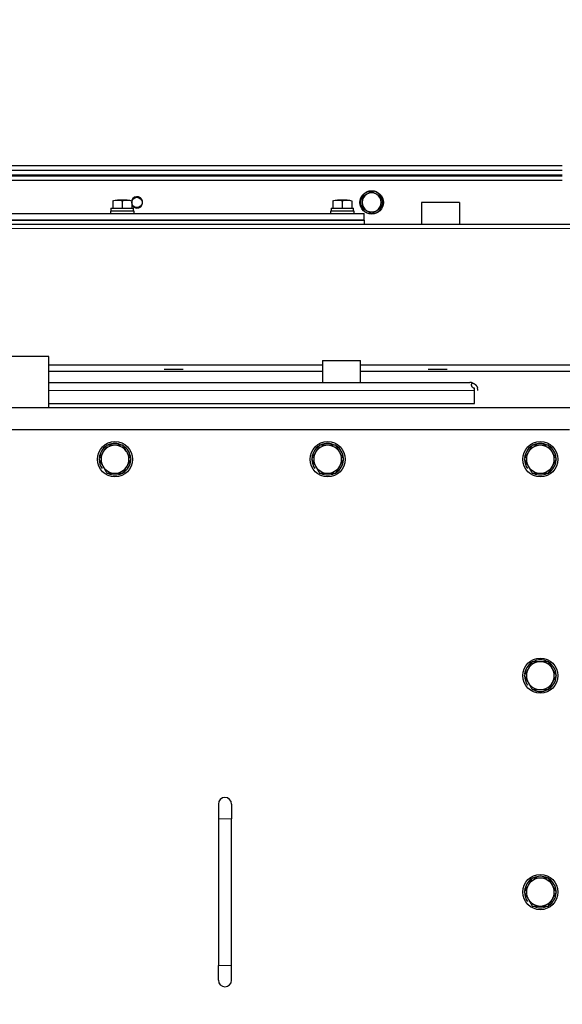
# Model space of a CAD drawing. Header units: millimetres. Extents: x 0 to 29700, y -16 to 21000.
# Tile 308 of 357: x 19591 to 19961, y 17955 to 18626. Entities that reach past the tile are written whole.
import ezdxf

# ---------------------------------------------------------------- set-up
doc = ezdxf.new("R2010")
doc.units = ezdxf.units.MM
doc.layers.add('1', color=7, linetype='Continuous', true_color=0xffffff)
doc.layers.add('254', color=7, linetype='Continuous', true_color=0xffffff)
doc.styles.add('latin_extended', font='simplex.shx')
doc.dimstyles.get("Standard").update_dxf_attribs({"dimtxt": 0.18, "dimasz": 0.18, "dimexe": 0.18, "dimexo": 0.0625, "dimgap": 0.09, "dimtad": 0, "dimtih": 1, "dimtoh": 1, "dimdec": 4, "dimzin": 0, "dimdsep": 46, "dimtxsty": 'Standard', "dimcen": 0.09, "dimadec": 0, "dimazin": 0, "dimtfac": 1, "dimtdec": 4, "dimtofl": 0, "dimtmove": 0, "dimatfit": 3, "dimfxl": 1, "dimtolj": 1, "dimtzin": 0, "dimarcsym": 0})

# ---------------------------------------------------------------- blocks, each defined once
blk = doc.blocks.new('_U4')
at = {"layer": '254', "color": 3, "linetype": 'Continuous', "lineweight": 13, "transparency": 16777216}
for p, q in [((28056.49, 18872.66), (28056.49, 14093.8)), ((18212.99, 16851.58), (18212.99, 14093.8)), ((18387.99, 14143.8), (27881.49, 14143.8))]:
    blk.add_line(p, q, dxfattribs=at)
at = {"layer": '254', "color": 3, "transparency": 16777216}
for points in [[(18387.99, 14172.97), (18387.99, 14114.64), (18212.99, 14143.8)], [(27881.49, 14114.64), (27881.49, 14172.97), (28056.49, 14143.8)]]:
    blk.add_solid(points, dxfattribs=at)
at = {"layer": 'Defpoints', "color": 0, "transparency": 16777216}
for p in [(28056.49, 18922.66), (18212.99, 16901.58), (28056.49, 14143.8)]:
    blk.add_point(p, dxfattribs=at)
at = {"layer": '254', "color": 2, "lineweight": 13, "transparency": 16777216, "insert": (22822.24, 14406.3), "char_height": 175, "attachment_point": 1, "style": 'latin_extended'}
blk.add_mtext('\\A1;9844', dxfattribs=at)

msp = doc.modelspace()

# ---------------------------------------------------------------- linework, layer by layer
at = {"layer": '1', "color": 4, "linetype": 'Continuous', "lineweight": 13}
for p, q in [((19060.991, 18520.103), (19960.982, 18520.103)), ((19975.987, 18483.609), (19523.978, 18483.609)), ((19901.185, 18373.103), (19610.975, 18373.103)), ((19730.987, 18081.303), (19726.487, 18081.303)), ((19735.487, 18081.303), (19730.987, 18081.303)), ((19730.987, 17981.303), (19726.487, 17981.303)), ((19735.487, 17981.303), (19730.987, 17981.303))]:
    msp.add_line(p, q, dxfattribs=at)
at = {"layer": '1', "color": 2, "linetype": 'Continuous', "lineweight": 25}
for p, q in [((19960.974, 18526.303), (19060.999, 18526.303)), ((19960.974, 18523.103), (19060.999, 18523.103)), ((19960.976, 18519.303), (19060.997, 18519.303)), ((19960.973, 18516.303), (19061.001, 18516.303)), ((19654.487, 18502.323), (19654.487, 18497.403)), ((19664.237, 18502.903), (19657.737, 18502.903)), ((19660.987, 18502.323), (19660.987, 18497.403)), ((19667.487, 18502.323), (19667.487, 18497.403)), ((19804.487, 18502.323), (19804.487, 18497.403)), ((19814.237, 18502.903), (19807.737, 18502.903)), ((19810.987, 18502.323), (19810.987, 18497.403)), ((19817.487, 18502.323), (19817.487, 18497.403)), ((19837.487, 18501.713), (19838.676, 18501.713)), ((19838.686, 18501.246), (19837.487, 18501.246)), ((19838.676, 18500.893), (19837.487, 18500.893)), ((19890.987, 18501.303), (19864.987, 18501.303)), ((19864.987, 18501.303), (19864.987, 18486.303)), ((19890.987, 18501.303), (19890.987, 18486.303)), ((19195.987, 18493.803), (19825.987, 18493.803)), ((19668.987, 18495.403), (19652.987, 18495.403)), ((19652.987, 18495.403), (19652.987, 18493.803)), ((19653.287, 18497.403), (19668.649, 18497.403)), ((19653.287, 18497.403), (19653.287, 18495.403)), ((19668.987, 18493.803), (19668.987, 18495.403)), ((19818.987, 18495.403), (19802.987, 18495.403)), ((19802.987, 18495.403), (19802.987, 18493.803)), ((19803.287, 18497.403), (19818.649, 18497.403)), ((19803.287, 18497.403), (19803.287, 18495.403)), ((19818.987, 18493.803), (19818.987, 18495.403)), ((19825.987, 18489.303), (19825.987, 18493.803)), ((19975.987, 18486.303), (19523.978, 18486.303)), ((19825.987, 18489.303), (19523.98, 18489.303)), ((19523.98, 18489.303), (19825.987, 18489.303)), ((19825.987, 18489.303), (19825.987, 18486.303)), ((19610.987, 18396.303), (19510.987, 18396.303)), ((19610.987, 18361.303), (19610.987, 18396.303)), ((19797.487, 18393.603), (19823.487, 18393.603)), ((19797.487, 18393.603), (19797.487, 18378.603)), ((19823.487, 18378.603), (19823.487, 18393.603)), ((19797.485, 18390.501), (19610.976, 18390.501)), ((19610.976, 18386.303), (19797.485, 18386.303)), ((19689.487, 18387.703), (19690.357, 18387.703)), ((19689.487, 18387.703), (19690.357, 18387.703)), ((19690.357, 18387.703), (19695.987, 18387.703)), ((19695.987, 18387.703), (19701.616, 18387.703)), ((19701.616, 18387.703), (19702.487, 18387.703)), ((19975.987, 18390.501), (19823.481, 18390.501)), ((19823.481, 18386.303), (19975.987, 18386.303)), ((19869.487, 18387.703), (19870.357, 18387.703)), ((19869.487, 18387.703), (19870.357, 18387.703)), ((19869.487, 18387.703), (19870.357, 18387.703)), ((19870.357, 18387.703), (19875.987, 18387.703)), ((19875.987, 18387.703), (19881.616, 18387.703)), ((19881.616, 18387.703), (19882.487, 18387.703)), ((19610.978, 18378.603), (19897.987, 18378.603)), ((19901.185, 18373.103), (19901.185, 18374.627)), ((19901.185, 18364.303), (19901.185, 18373.103)), ((20572.469, 18361.303), (19012.992, 18361.303)), ((19610.975, 18364.303), (19901.185, 18364.303)), ((19965.987, 18346.303), (19055.987, 18346.303)), ((19726.487, 18091.303), (19726.487, 18081.303)), ((19735.487, 18091.303), (19735.487, 18081.303)), ((19726.487, 18081.303), (19726.487, 17981.303)), ((19735.487, 17981.303), (19735.487, 18081.303)), ((19726.487, 17971.303), (19726.487, 17981.303)), ((19735.487, 17971.303), (19735.487, 17981.303))]:
    msp.add_line(p, q, dxfattribs=at)
for centre, radius in [((19830.987, 18501.303), 8), ((19670.987, 18501.303), 3.492), ((19655.987, 18326.303), 12), ((19800.987, 18326.303), 12), ((19945.987, 18326.303), 12), ((19945.987, 18178.803), 12), ((19945.987, 18031.303), 12)]:
    msp.add_circle(centre, radius, dxfattribs=at)
for centre, radius, start, end in [((19830.987, 18501.303), 7.7, 3.052258, 356.947742), ((19830.987, 18501.303), 6.5, 120, 180), ((19830.987, 18501.303), 6.5, 60, 120), ((19830.987, 18501.303), 6.5, 0, 60), ((19670.987, 18501.303), 3.88, 270, 155.21625), ((19670.987, 18501.303), 3.88, 205.565625, 270), ((19830.987, 18501.303), 6.5, 180, 240), ((19830.987, 18501.303), 6.5, 300, 0), ((19830.987, 18501.303), 6.5, 240, 300), ((19897.987, 18373.103), 5.5, 68.637858, 90), ((19897.987, 18373.103), 5.5, 0, 16.08826), ((19655.987, 18326.303), 10.75, 123.452323, 173.917998), ((19655.987, 18326.303), 9.5, 90, 150), ((19655.987, 18326.303), 10.75, 63.536417, 115.631442), ((19655.987, 18326.303), 9.5, 30, 90), ((19655.987, 18326.303), 10.75, 4.239111, 57.184712), ((19800.987, 18326.303), 10.75, 123.452323, 173.917998), ((19800.987, 18326.303), 9.5, 90, 150), ((19800.987, 18326.303), 10.75, 63.536417, 115.631442), ((19800.987, 18326.303), 9.5, 30, 90), ((19800.987, 18326.303), 10.75, 4.239111, 57.184712), ((19945.987, 18326.303), 10.75, 123.452323, 173.917998), ((19945.987, 18326.303), 9.5, 90, 150), ((19945.987, 18326.303), 10.75, 63.536417, 115.631442), ((19945.987, 18326.303), 9.5, 30, 90), ((19945.987, 18326.303), 10.75, 4.239111, 57.184712), ((19655.987, 18326.303), 10.75, 180.431823, 216.470843), ((19655.987, 18326.303), 9.5, 150, 210), ((19655.987, 18326.303), 10.75, 302.660714, 356.23044), ((19655.987, 18326.303), 9.5, 330, 30), ((19800.987, 18326.303), 10.75, 180.431823, 216.470843), ((19800.987, 18326.303), 9.5, 150, 210), ((19800.987, 18326.303), 10.75, 302.660714, 356.23044), ((19800.987, 18326.303), 9.5, 330, 30), ((19945.987, 18326.303), 10.75, 180.431823, 216.470843), ((19945.987, 18326.303), 9.5, 150, 210), ((19945.987, 18326.303), 10.75, 302.660714, 356.23044), ((19945.987, 18326.303), 9.5, 330, 30), ((19655.987, 18326.303), 9.5, 210, 270), ((19655.987, 18326.303), 9.5, 270, 330), ((19800.987, 18326.303), 9.5, 210, 270), ((19800.987, 18326.303), 9.5, 270, 330), ((19945.987, 18326.303), 9.5, 210, 270), ((19945.987, 18326.303), 9.5, 270, 330), ((19655.987, 18326.303), 10.75, 244.296833, 295.729071), ((19800.987, 18326.303), 10.75, 244.296833, 295.729071), ((19945.987, 18326.303), 10.75, 244.296833, 295.729071), ((19945.987, 18178.803), 10.75, 123.452323, 173.917998), ((19945.987, 18178.803), 9.5, 90, 150), ((19945.987, 18178.803), 10.75, 63.536417, 115.631442), ((19945.987, 18178.803), 9.5, 30, 90), ((19945.987, 18178.803), 10.75, 4.239111, 57.184712), ((19945.987, 18178.803), 10.75, 180.431823, 216.470843), ((19945.987, 18178.803), 9.5, 150, 210), ((19945.987, 18178.803), 10.75, 302.660714, 356.23044), ((19945.987, 18178.803), 9.5, 330, 30), ((19945.987, 18178.803), 9.5, 210, 270), ((19945.987, 18178.803), 9.5, 270, 330), ((19945.987, 18178.803), 10.75, 244.296833, 295.729071), ((19730.987, 18091.303), 4.5, 90, 180), ((19730.987, 18091.303), 4.5, 0, 90), ((19945.987, 18031.303), 10.75, 123.452323, 173.917998), ((19945.987, 18031.303), 9.5, 90, 150), ((19945.987, 18031.303), 10.75, 63.536417, 115.631442), ((19945.987, 18031.303), 9.5, 30, 90), ((19945.987, 18031.303), 10.75, 4.239111, 57.184712), ((19945.987, 18031.303), 10.75, 180.431823, 216.470843), ((19945.987, 18031.303), 9.5, 150, 210), ((19945.987, 18031.303), 10.75, 302.660714, 356.23044), ((19945.987, 18031.303), 9.5, 330, 30), ((19945.987, 18031.303), 9.5, 210, 270), ((19945.987, 18031.303), 9.5, 270, 330), ((19945.987, 18031.303), 10.75, 244.296833, 295.729071), ((19730.987, 17971.303), 4.5, 180, 270), ((19730.987, 17971.303), 4.5, 270, 0)]:
    msp.add_arc(centre, radius, start, end, dxfattribs=at)
for centre, major_axis, ratio, start_param, end_param in [((19830.987, 18501.303), (0.219, 7.697), 0.9999968, 4.6876141, 4.7334386), ((19660.987, 18493.078), (0, 43.669), 0.1763271, 4.765661, 4.8115976), ((19660.987, 18497.728), (0, 43.669), 0.1763264, 4.6591171, 4.7049415), ((19810.987, 18493.078), (0, 43.669), 0.1763271, 4.765661, 4.8115976), ((19810.987, 18497.728), (0, 43.669), 0.1763264, 4.6591171, 4.7049415), ((19897.987, 18373.103), (0, 5.5), 0.999375, 5.9103456, 6.2831853)]:
    msp.add_ellipse(centre, major_axis=major_axis, ratio=ratio, start_param=start_param, end_param=end_param, dxfattribs=at)
for points, knots in [([(19827.737, 18506.932), (19827.459, 18506.772), (19827.184, 18506.613), (19826.636, 18506.297), (19826.364, 18506.14), (19825.553, 18505.671), (19825.018, 18505.363), (19824.487, 18505.056)], [0, 0, 0, 0, 0.25, 0.25, 0.5, 0.5, 1, 1, 1, 1]), ([(19830.987, 18508.809), (19830.456, 18508.502), (19829.921, 18508.193), (19829.109, 18507.725), (19828.837, 18507.568), (19828.289, 18507.252), (19828.014, 18507.092), (19827.737, 18506.932)], [0, 0, 0, 0, 0.5, 0.5, 0.75, 0.75, 1, 1, 1, 1]), ([(19834.237, 18506.932), (19833.959, 18507.092), (19833.684, 18507.252), (19833.136, 18507.568), (19832.864, 18507.725), (19832.053, 18508.193), (19831.518, 18508.502), (19830.987, 18508.809)], [0, 0, 0, 0, 0.25, 0.25, 0.5, 0.5, 1, 1, 1, 1]), ([(19837.487, 18505.056), (19836.956, 18505.363), (19836.421, 18505.671), (19835.609, 18506.14), (19835.337, 18506.297), (19834.789, 18506.613), (19834.514, 18506.772), (19834.237, 18506.932)], [0, 0, 0, 0, 0.5, 0.5, 0.75, 0.75, 1, 1, 1, 1]), ([(19654.487, 18502.323), (19655.018, 18502.5), (19655.553, 18502.646), (19656.364, 18502.797), (19656.636, 18502.836), (19657.184, 18502.889), (19657.459, 18502.903), (19657.737, 18502.903)], [0, 0, 0, 0, 0.5, 0.5, 0.75, 0.75, 1, 1, 1, 1]), ([(19657.737, 18502.903), (19658.014, 18502.903), (19658.289, 18502.889), (19658.837, 18502.836), (19659.109, 18502.797), (19659.921, 18502.646), (19660.456, 18502.5), (19660.987, 18502.323)], [0, 0, 0, 0, 0.25, 0.25, 0.5, 0.5, 1, 1, 1, 1]), ([(19660.987, 18502.323), (19661.518, 18502.5), (19662.053, 18502.646), (19662.864, 18502.797), (19663.136, 18502.836), (19663.684, 18502.889), (19663.959, 18502.903), (19664.237, 18502.903)], [0, 0, 0, 0, 0.5, 0.5, 0.75, 0.75, 1, 1, 1, 1]), ([(19664.237, 18502.903), (19664.514, 18502.903), (19664.789, 18502.889), (19665.337, 18502.836), (19665.609, 18502.797), (19666.421, 18502.646), (19666.956, 18502.5), (19667.487, 18502.323)], [0, 0, 0, 0, 0.25, 0.25, 0.5, 0.5, 1, 1, 1, 1]), ([(19804.487, 18502.323), (19805.018, 18502.5), (19805.553, 18502.646), (19806.364, 18502.797), (19806.636, 18502.836), (19807.184, 18502.889), (19807.459, 18502.903), (19807.737, 18502.903)], [0, 0, 0, 0, 0.5, 0.5, 0.75, 0.75, 1, 1, 1, 1]), ([(19807.737, 18502.903), (19808.014, 18502.903), (19808.289, 18502.889), (19808.837, 18502.836), (19809.109, 18502.797), (19809.921, 18502.646), (19810.456, 18502.5), (19810.987, 18502.323)], [0, 0, 0, 0, 0.25, 0.25, 0.5, 0.5, 1, 1, 1, 1]), ([(19810.987, 18502.323), (19811.518, 18502.5), (19812.053, 18502.646), (19812.864, 18502.797), (19813.136, 18502.836), (19813.684, 18502.889), (19813.959, 18502.903), (19814.237, 18502.903)], [0, 0, 0, 0, 0.5, 0.5, 0.75, 0.75, 1, 1, 1, 1]), ([(19814.237, 18502.903), (19814.514, 18502.903), (19814.789, 18502.889), (19815.337, 18502.836), (19815.609, 18502.797), (19816.421, 18502.646), (19816.956, 18502.5), (19817.487, 18502.323)], [0, 0, 0, 0, 0.25, 0.25, 0.5, 0.5, 1, 1, 1, 1]), ([(19824.487, 18505.056), (19824.487, 18504.443), (19824.487, 18503.825), (19824.487, 18502.888), (19824.487, 18502.574), (19824.487, 18501.942), (19824.487, 18501.623), (19824.487, 18501.303)], [0, 0, 0, 0, 0.5, 0.5, 0.75, 0.75, 1, 1, 1, 1]), ([(19824.487, 18501.303), (19824.487, 18500.983), (19824.487, 18500.665), (19824.487, 18500.033), (19824.487, 18499.719), (19824.487, 18498.781), (19824.487, 18498.163), (19824.487, 18497.55)], [0, 0, 0, 0, 0.25, 0.25, 0.5, 0.5, 1, 1, 1, 1]), ([(19837.487, 18501.303), (19837.487, 18501.623), (19837.487, 18501.942), (19837.487, 18502.574), (19837.487, 18502.888), (19837.487, 18503.825), (19837.487, 18504.443), (19837.487, 18505.056)], [0, 0, 0, 0, 0.25, 0.25, 0.5, 0.5, 1, 1, 1, 1]), ([(19837.487, 18497.55), (19837.487, 18498.163), (19837.487, 18498.781), (19837.487, 18499.719), (19837.487, 18500.033), (19837.487, 18500.665), (19837.487, 18500.983), (19837.487, 18501.303)], [0, 0, 0, 0, 0.5, 0.5, 0.75, 0.75, 1, 1, 1, 1]), ([(19824.487, 18497.55), (19825.018, 18497.244), (19825.553, 18496.935), (19826.364, 18496.466), (19826.636, 18496.309), (19827.184, 18495.993), (19827.459, 18495.834), (19827.737, 18495.674)], [0, 0, 0, 0, 0.5, 0.5, 0.75, 0.75, 1, 1, 1, 1]), ([(19827.737, 18495.674), (19828.014, 18495.514), (19828.289, 18495.355), (19828.837, 18495.039), (19829.109, 18494.882), (19829.921, 18494.413), (19830.456, 18494.104), (19830.987, 18493.798)], [0, 0, 0, 0, 0.25, 0.25, 0.5, 0.5, 1, 1, 1, 1]), ([(19830.987, 18493.798), (19831.518, 18494.104), (19832.053, 18494.413), (19832.864, 18494.882), (19833.136, 18495.039), (19833.684, 18495.355), (19833.959, 18495.514), (19834.237, 18495.674)], [0, 0, 0, 0, 0.5, 0.5, 0.75, 0.75, 1, 1, 1, 1]), ([(19834.237, 18495.674), (19834.514, 18495.834), (19834.789, 18495.993), (19835.337, 18496.309), (19835.609, 18496.466), (19836.421, 18496.935), (19836.956, 18497.244), (19837.487, 18497.55)], [0, 0, 0, 0, 0.25, 0.25, 0.5, 0.5, 1, 1, 1, 1]), ([(19901.185, 18374.627), (19901.179, 18374.627), (19901.166, 18374.626), (19901.148, 18374.625), (19901.13, 18374.625), (19901.112, 18374.624), (19901.093, 18374.624), (19901.075, 18374.624), (19901.057, 18374.625), (19901.039, 18374.626), (19901.021, 18374.626), (19901.002, 18374.628), (19900.957, 18374.631), (19900.885, 18374.64), (19900.757, 18374.666), (19900.598, 18374.715), (19900.363, 18374.822), (19900.09, 18375.004), (19899.846, 18375.239), (19899.659, 18375.465), (19899.52, 18375.666), (19899.401, 18375.873), (19899.3, 18376.083), (19899.219, 18376.292), (19899.165, 18376.475), (19899.13, 18376.632), (19899.11, 18376.764), (19899.096, 18376.915), (19899.095, 18377.081), (19899.115, 18377.258), (19899.155, 18377.424), (19899.211, 18377.566), (19899.275, 18377.687), (19899.344, 18377.787), (19899.424, 18377.879), (19899.491, 18377.942), (19899.541, 18377.983), (19899.567, 18378.003), (19899.593, 18378.023), (19899.621, 18378.042), (19899.648, 18378.061), (19899.677, 18378.078), (19899.705, 18378.096), (19899.735, 18378.112), (19899.765, 18378.128), (19899.795, 18378.144), (19899.826, 18378.159), (19899.857, 18378.173), (19899.889, 18378.187), (19899.922, 18378.2), (19899.955, 18378.213), (19899.978, 18378.221), (19899.989, 18378.225)], [0, 0, 0, 0, 0.0028851, 0.0057674, 0.0086477, 0.0115265, 0.0144045, 0.0172822, 0.0201603, 0.0230394, 0.0259201, 0.0288031, 0.0316888, 0.0472367, 0.0631137, 0.0939997, 0.1259147, 0.186113, 0.2508417, 0.2914115, 0.3328636, 0.3755251, 0.4169934, 0.4585445, 0.5004288, 0.5280755, 0.5557692, 0.5835831, 0.6251541, 0.6665832, 0.7081217, 0.7500191, 0.7816645, 0.8129543, 0.8439978, 0.8749072, 0.8831299, 0.8912874, 0.899382, 0.907416, 0.9153917, 0.9233115, 0.9311779, 0.9389933, 0.9467604, 0.9544818, 0.96216, 0.9697978, 0.9773979, 0.9849631, 0.9924962, 1, 1, 1, 1]), ([(19899.99, 18378.225), (19899.995, 18378.223), (19900.006, 18378.219), (19900.022, 18378.213), (19900.039, 18378.206), (19900.055, 18378.199), (19900.072, 18378.193), (19900.089, 18378.186), (19900.106, 18378.179), (19900.123, 18378.171), (19900.14, 18378.164), (19900.158, 18378.157), (19900.175, 18378.149), (19900.193, 18378.141), (19900.211, 18378.133), (19900.229, 18378.125), (19900.248, 18378.117), (19900.266, 18378.109), (19900.285, 18378.1), (19900.304, 18378.091), (19900.323, 18378.083), (19900.342, 18378.073), (19900.361, 18378.064), (19900.38, 18378.055), (19900.4, 18378.045), (19900.42, 18378.036), (19900.44, 18378.026), (19900.46, 18378.016), (19900.48, 18378.006), (19900.5, 18377.995), (19900.52, 18377.985), (19900.541, 18377.974), (19900.605, 18377.94), (19900.714, 18377.88), (19900.869, 18377.789), (19901.026, 18377.688), (19901.183, 18377.58), (19901.338, 18377.465), (19901.49, 18377.344), (19901.639, 18377.217), (19901.801, 18377.068), (19901.972, 18376.897), (19902.148, 18376.702), (19902.315, 18376.5), (19902.469, 18376.294), (19902.61, 18376.085), (19902.739, 18375.875), (19902.854, 18375.667), (19902.955, 18375.466), (19903.035, 18375.288), (19903.098, 18375.135), (19903.148, 18375.005), (19903.188, 18374.893), (19903.215, 18374.812), (19903.233, 18374.755), (19903.245, 18374.716), (19903.254, 18374.685), (19903.26, 18374.665), (19903.264, 18374.652), (19903.266, 18374.645), (19903.268, 18374.639), (19903.269, 18374.634), (19903.27, 18374.63), (19903.271, 18374.627), (19903.272, 18374.625), (19903.272, 18374.625), (19903.272, 18374.624), (19903.272, 18374.625), (19903.271, 18374.627), (19903.271, 18374.627)], [0, 0, 0, 0, 0.0038505, 0.0077086, 0.0115747, 0.0154492, 0.0193324, 0.0232247, 0.0271266, 0.0310384, 0.0349605, 0.0388932, 0.0428369, 0.046792, 0.0507588, 0.0547378, 0.0587292, 0.0627335, 0.0667509, 0.0707818, 0.0748265, 0.0788855, 0.082959, 0.0870474, 0.0911509, 0.09527, 0.0994049, 0.103556, 0.1077235, 0.1119078, 0.1161092, 0.120328, 0.1245645, 0.1554172, 0.1864383, 0.21774, 0.2494314, 0.2806785, 0.311819, 0.3429573, 0.3741976, 0.4157769, 0.4572828, 0.4989678, 0.5409245, 0.5824901, 0.6239154, 0.6667176, 0.7082726, 0.7489096, 0.782146, 0.8139372, 0.8445438, 0.8742577, 0.890538, 0.9064032, 0.9219201, 0.9371599, 0.9430108, 0.9488208, 0.9545941, 0.9603351, 0.9660484, 0.9717383, 0.9774095, 0.9830666, 0.9887143, 0.9943572, 1, 1, 1, 1]), ([(19650.502, 18335.803), (19650.054, 18335.027), (19649.602, 18334.245), (19648.917, 18333.059), (19648.688, 18332.661), (19648.226, 18331.861), (19647.993, 18331.459), (19647.759, 18331.053)], [0, 0, 0, 0, 0.5, 0.5, 0.75, 0.75, 1, 1, 1, 1]), ([(19655.987, 18335.803), (19655.519, 18335.803), (19655.054, 18335.803), (19654.13, 18335.803), (19653.671, 18335.803), (19652.301, 18335.803), (19651.398, 18335.803), (19650.502, 18335.803)], [0, 0, 0, 0, 0.25, 0.25, 0.5, 0.5, 1, 1, 1, 1]), ([(19661.471, 18335.803), (19660.575, 18335.803), (19659.672, 18335.803), (19658.303, 18335.803), (19657.844, 18335.803), (19656.92, 18335.803), (19656.455, 18335.803), (19655.987, 18335.803)], [0, 0, 0, 0, 0.5, 0.5, 0.75, 0.75, 1, 1, 1, 1]), ([(19664.214, 18331.053), (19663.98, 18331.459), (19663.747, 18331.861), (19663.285, 18332.661), (19663.056, 18333.059), (19662.371, 18334.245), (19661.919, 18335.027), (19661.471, 18335.803)], [0, 0, 0, 0, 0.25, 0.25, 0.5, 0.5, 1, 1, 1, 1]), ([(19795.502, 18335.803), (19795.054, 18335.027), (19794.602, 18334.245), (19793.917, 18333.059), (19793.688, 18332.661), (19793.226, 18331.861), (19792.993, 18331.459), (19792.759, 18331.053)], [0, 0, 0, 0, 0.5, 0.5, 0.75, 0.75, 1, 1, 1, 1]), ([(19800.987, 18335.803), (19800.519, 18335.803), (19800.054, 18335.803), (19799.13, 18335.803), (19798.671, 18335.803), (19797.301, 18335.803), (19796.398, 18335.803), (19795.502, 18335.803)], [0, 0, 0, 0, 0.25, 0.25, 0.5, 0.5, 1, 1, 1, 1]), ([(19806.471, 18335.803), (19805.575, 18335.803), (19804.672, 18335.803), (19803.303, 18335.803), (19802.844, 18335.803), (19801.92, 18335.803), (19801.455, 18335.803), (19800.987, 18335.803)], [0, 0, 0, 0, 0.5, 0.5, 0.75, 0.75, 1, 1, 1, 1]), ([(19809.214, 18331.053), (19808.98, 18331.459), (19808.747, 18331.861), (19808.285, 18332.661), (19808.056, 18333.059), (19807.371, 18334.245), (19806.919, 18335.027), (19806.471, 18335.803)], [0, 0, 0, 0, 0.25, 0.25, 0.5, 0.5, 1, 1, 1, 1]), ([(19940.502, 18335.803), (19940.054, 18335.027), (19939.602, 18334.245), (19938.917, 18333.059), (19938.688, 18332.661), (19938.226, 18331.861), (19937.993, 18331.459), (19937.759, 18331.053)], [0, 0, 0, 0, 0.5, 0.5, 0.75, 0.75, 1, 1, 1, 1]), ([(19945.987, 18335.803), (19945.519, 18335.803), (19945.054, 18335.803), (19944.13, 18335.803), (19943.671, 18335.803), (19942.301, 18335.803), (19941.398, 18335.803), (19940.502, 18335.803)], [0, 0, 0, 0, 0.25, 0.25, 0.5, 0.5, 1, 1, 1, 1]), ([(19951.471, 18335.803), (19950.575, 18335.803), (19949.672, 18335.803), (19948.303, 18335.803), (19947.844, 18335.803), (19946.92, 18335.803), (19946.455, 18335.803), (19945.987, 18335.803)], [0, 0, 0, 0, 0.5, 0.5, 0.75, 0.75, 1, 1, 1, 1]), ([(19954.214, 18331.053), (19953.98, 18331.459), (19953.747, 18331.861), (19953.285, 18332.661), (19953.056, 18333.059), (19952.371, 18334.245), (19951.919, 18335.027), (19951.471, 18335.803)], [0, 0, 0, 0, 0.25, 0.25, 0.5, 0.5, 1, 1, 1, 1]), ([(19647.759, 18331.053), (19647.525, 18330.648), (19647.293, 18330.245), (19646.831, 18329.445), (19646.601, 18329.047), (19645.916, 18327.861), (19645.465, 18327.079), (19645.017, 18326.303)], [0, 0, 0, 0, 0.25, 0.25, 0.5, 0.5, 1, 1, 1, 1]), ([(19645.017, 18326.303), (19645.465, 18325.527), (19645.916, 18324.745), (19646.601, 18323.559), (19646.831, 18323.161), (19647.293, 18322.361), (19647.525, 18321.959), (19647.759, 18321.553)], [0, 0, 0, 0, 0.5, 0.5, 0.75, 0.75, 1, 1, 1, 1]), ([(19666.956, 18326.303), (19666.508, 18327.079), (19666.057, 18327.861), (19665.372, 18329.047), (19665.142, 18329.445), (19664.68, 18330.245), (19664.448, 18330.648), (19664.214, 18331.053)], [0, 0, 0, 0, 0.5, 0.5, 0.75, 0.75, 1, 1, 1, 1]), ([(19664.214, 18321.553), (19664.448, 18321.959), (19664.68, 18322.361), (19665.142, 18323.161), (19665.372, 18323.559), (19666.057, 18324.745), (19666.508, 18325.527), (19666.956, 18326.303)], [0, 0, 0, 0, 0.25, 0.25, 0.5, 0.5, 1, 1, 1, 1]), ([(19792.759, 18331.053), (19792.525, 18330.648), (19792.293, 18330.245), (19791.831, 18329.445), (19791.601, 18329.047), (19790.916, 18327.861), (19790.465, 18327.079), (19790.017, 18326.303)], [0, 0, 0, 0, 0.25, 0.25, 0.5, 0.5, 1, 1, 1, 1]), ([(19790.017, 18326.303), (19790.465, 18325.527), (19790.916, 18324.745), (19791.601, 18323.559), (19791.831, 18323.161), (19792.293, 18322.361), (19792.525, 18321.959), (19792.759, 18321.553)], [0, 0, 0, 0, 0.5, 0.5, 0.75, 0.75, 1, 1, 1, 1]), ([(19811.956, 18326.303), (19811.508, 18327.079), (19811.057, 18327.861), (19810.372, 18329.047), (19810.142, 18329.445), (19809.68, 18330.245), (19809.448, 18330.648), (19809.214, 18331.053)], [0, 0, 0, 0, 0.5, 0.5, 0.75, 0.75, 1, 1, 1, 1]), ([(19809.214, 18321.553), (19809.448, 18321.959), (19809.68, 18322.361), (19810.142, 18323.161), (19810.372, 18323.559), (19811.057, 18324.745), (19811.508, 18325.527), (19811.956, 18326.303)], [0, 0, 0, 0, 0.25, 0.25, 0.5, 0.5, 1, 1, 1, 1]), ([(19937.759, 18331.053), (19937.525, 18330.648), (19937.293, 18330.245), (19936.831, 18329.445), (19936.601, 18329.047), (19935.916, 18327.861), (19935.465, 18327.079), (19935.017, 18326.303)], [0, 0, 0, 0, 0.25, 0.25, 0.5, 0.5, 1, 1, 1, 1]), ([(19935.017, 18326.303), (19935.465, 18325.527), (19935.916, 18324.745), (19936.601, 18323.559), (19936.831, 18323.161), (19937.293, 18322.361), (19937.525, 18321.959), (19937.759, 18321.553)], [0, 0, 0, 0, 0.5, 0.5, 0.75, 0.75, 1, 1, 1, 1]), ([(19956.956, 18326.303), (19956.508, 18327.079), (19956.057, 18327.861), (19955.372, 18329.047), (19955.142, 18329.445), (19954.68, 18330.245), (19954.448, 18330.648), (19954.214, 18331.053)], [0, 0, 0, 0, 0.5, 0.5, 0.75, 0.75, 1, 1, 1, 1]), ([(19954.214, 18321.553), (19954.448, 18321.959), (19954.68, 18322.361), (19955.142, 18323.161), (19955.372, 18323.559), (19956.057, 18324.745), (19956.508, 18325.527), (19956.956, 18326.303)], [0, 0, 0, 0, 0.25, 0.25, 0.5, 0.5, 1, 1, 1, 1]), ([(19647.759, 18321.553), (19647.993, 18321.148), (19648.226, 18320.745), (19648.688, 18319.945), (19648.917, 18319.547), (19649.602, 18318.361), (19650.054, 18317.579), (19650.502, 18316.803)], [0, 0, 0, 0, 0.25, 0.25, 0.5, 0.5, 1, 1, 1, 1]), ([(19661.471, 18316.803), (19661.919, 18317.579), (19662.371, 18318.361), (19663.056, 18319.547), (19663.285, 18319.945), (19663.747, 18320.745), (19663.98, 18321.148), (19664.214, 18321.553)], [0, 0, 0, 0, 0.5, 0.5, 0.75, 0.75, 1, 1, 1, 1]), ([(19792.759, 18321.553), (19792.993, 18321.148), (19793.226, 18320.745), (19793.688, 18319.945), (19793.917, 18319.547), (19794.602, 18318.361), (19795.054, 18317.579), (19795.502, 18316.803)], [0, 0, 0, 0, 0.25, 0.25, 0.5, 0.5, 1, 1, 1, 1]), ([(19806.471, 18316.803), (19806.919, 18317.579), (19807.371, 18318.361), (19808.056, 18319.547), (19808.285, 18319.945), (19808.747, 18320.745), (19808.98, 18321.148), (19809.214, 18321.553)], [0, 0, 0, 0, 0.5, 0.5, 0.75, 0.75, 1, 1, 1, 1]), ([(19937.759, 18321.553), (19937.993, 18321.148), (19938.226, 18320.745), (19938.688, 18319.945), (19938.917, 18319.547), (19939.602, 18318.361), (19940.054, 18317.579), (19940.502, 18316.803)], [0, 0, 0, 0, 0.25, 0.25, 0.5, 0.5, 1, 1, 1, 1]), ([(19951.471, 18316.803), (19951.919, 18317.579), (19952.371, 18318.361), (19953.056, 18319.547), (19953.285, 18319.945), (19953.747, 18320.745), (19953.98, 18321.148), (19954.214, 18321.553)], [0, 0, 0, 0, 0.5, 0.5, 0.75, 0.75, 1, 1, 1, 1]), ([(19650.502, 18316.803), (19651.398, 18316.803), (19652.301, 18316.803), (19653.671, 18316.803), (19654.13, 18316.803), (19655.054, 18316.803), (19655.519, 18316.803), (19655.987, 18316.803)], [0, 0, 0, 0, 0.5, 0.5, 0.75, 0.75, 1, 1, 1, 1]), ([(19655.987, 18316.803), (19656.455, 18316.803), (19656.92, 18316.803), (19657.844, 18316.803), (19658.303, 18316.803), (19659.672, 18316.803), (19660.575, 18316.803), (19661.471, 18316.803)], [0, 0, 0, 0, 0.25, 0.25, 0.5, 0.5, 1, 1, 1, 1]), ([(19795.502, 18316.803), (19796.398, 18316.803), (19797.301, 18316.803), (19798.671, 18316.803), (19799.13, 18316.803), (19800.054, 18316.803), (19800.519, 18316.803), (19800.987, 18316.803)], [0, 0, 0, 0, 0.5, 0.5, 0.75, 0.75, 1, 1, 1, 1]), ([(19800.987, 18316.803), (19801.455, 18316.803), (19801.92, 18316.803), (19802.844, 18316.803), (19803.303, 18316.803), (19804.672, 18316.803), (19805.575, 18316.803), (19806.471, 18316.803)], [0, 0, 0, 0, 0.25, 0.25, 0.5, 0.5, 1, 1, 1, 1]), ([(19940.502, 18316.803), (19941.398, 18316.803), (19942.301, 18316.803), (19943.671, 18316.803), (19944.13, 18316.803), (19945.054, 18316.803), (19945.519, 18316.803), (19945.987, 18316.803)], [0, 0, 0, 0, 0.5, 0.5, 0.75, 0.75, 1, 1, 1, 1]), ([(19945.987, 18316.803), (19946.455, 18316.803), (19946.92, 18316.803), (19947.844, 18316.803), (19948.303, 18316.803), (19949.672, 18316.803), (19950.575, 18316.803), (19951.471, 18316.803)], [0, 0, 0, 0, 0.25, 0.25, 0.5, 0.5, 1, 1, 1, 1]), ([(19940.502, 18188.303), (19940.054, 18187.527), (19939.602, 18186.745), (19938.917, 18185.559), (19938.688, 18185.161), (19938.226, 18184.361), (19937.993, 18183.959), (19937.759, 18183.553)], [0, 0, 0, 0, 0.5, 0.5, 0.75, 0.75, 1, 1, 1, 1]), ([(19945.987, 18188.303), (19945.519, 18188.303), (19945.054, 18188.303), (19944.13, 18188.303), (19943.671, 18188.303), (19942.301, 18188.303), (19941.398, 18188.303), (19940.502, 18188.303)], [0, 0, 0, 0, 0.25, 0.25, 0.5, 0.5, 1, 1, 1, 1]), ([(19951.471, 18188.303), (19950.575, 18188.303), (19949.672, 18188.303), (19948.303, 18188.303), (19947.844, 18188.303), (19946.92, 18188.303), (19946.455, 18188.303), (19945.987, 18188.303)], [0, 0, 0, 0, 0.5, 0.5, 0.75, 0.75, 1, 1, 1, 1]), ([(19954.214, 18183.553), (19953.98, 18183.959), (19953.747, 18184.361), (19953.285, 18185.161), (19953.056, 18185.559), (19952.371, 18186.745), (19951.919, 18187.527), (19951.471, 18188.303)], [0, 0, 0, 0, 0.25, 0.25, 0.5, 0.5, 1, 1, 1, 1]), ([(19937.759, 18183.553), (19937.525, 18183.148), (19937.293, 18182.745), (19936.831, 18181.945), (19936.601, 18181.547), (19935.916, 18180.361), (19935.465, 18179.579), (19935.017, 18178.803)], [0, 0, 0, 0, 0.25, 0.25, 0.5, 0.5, 1, 1, 1, 1]), ([(19935.017, 18178.803), (19935.465, 18178.027), (19935.916, 18177.245), (19936.601, 18176.059), (19936.831, 18175.661), (19937.293, 18174.861), (19937.525, 18174.459), (19937.759, 18174.053)], [0, 0, 0, 0, 0.5, 0.5, 0.75, 0.75, 1, 1, 1, 1]), ([(19956.956, 18178.803), (19956.508, 18179.579), (19956.057, 18180.361), (19955.372, 18181.547), (19955.142, 18181.945), (19954.68, 18182.745), (19954.448, 18183.148), (19954.214, 18183.553)], [0, 0, 0, 0, 0.5, 0.5, 0.75, 0.75, 1, 1, 1, 1]), ([(19954.214, 18174.053), (19954.448, 18174.459), (19954.68, 18174.861), (19955.142, 18175.661), (19955.372, 18176.059), (19956.057, 18177.245), (19956.508, 18178.027), (19956.956, 18178.803)], [0, 0, 0, 0, 0.25, 0.25, 0.5, 0.5, 1, 1, 1, 1]), ([(19937.759, 18174.053), (19937.993, 18173.648), (19938.226, 18173.245), (19938.688, 18172.445), (19938.917, 18172.047), (19939.602, 18170.861), (19940.054, 18170.079), (19940.502, 18169.303)], [0, 0, 0, 0, 0.25, 0.25, 0.5, 0.5, 1, 1, 1, 1]), ([(19951.471, 18169.303), (19951.919, 18170.079), (19952.371, 18170.861), (19953.056, 18172.047), (19953.285, 18172.445), (19953.747, 18173.245), (19953.98, 18173.648), (19954.214, 18174.053)], [0, 0, 0, 0, 0.5, 0.5, 0.75, 0.75, 1, 1, 1, 1]), ([(19940.502, 18169.303), (19941.398, 18169.303), (19942.301, 18169.303), (19943.671, 18169.303), (19944.13, 18169.303), (19945.054, 18169.303), (19945.519, 18169.303), (19945.987, 18169.303)], [0, 0, 0, 0, 0.5, 0.5, 0.75, 0.75, 1, 1, 1, 1]), ([(19945.987, 18169.303), (19946.455, 18169.303), (19946.92, 18169.303), (19947.844, 18169.303), (19948.303, 18169.303), (19949.672, 18169.303), (19950.575, 18169.303), (19951.471, 18169.303)], [0, 0, 0, 0, 0.25, 0.25, 0.5, 0.5, 1, 1, 1, 1]), ([(19940.502, 18040.803), (19940.054, 18040.027), (19939.602, 18039.245), (19938.917, 18038.059), (19938.688, 18037.661), (19938.226, 18036.861), (19937.993, 18036.459), (19937.759, 18036.053)], [0, 0, 0, 0, 0.5, 0.5, 0.75, 0.75, 1, 1, 1, 1]), ([(19945.987, 18040.803), (19945.519, 18040.803), (19945.054, 18040.803), (19944.13, 18040.803), (19943.671, 18040.803), (19942.301, 18040.803), (19941.398, 18040.803), (19940.502, 18040.803)], [0, 0, 0, 0, 0.25, 0.25, 0.5, 0.5, 1, 1, 1, 1]), ([(19951.471, 18040.803), (19950.575, 18040.803), (19949.672, 18040.803), (19948.303, 18040.803), (19947.844, 18040.803), (19946.92, 18040.803), (19946.455, 18040.803), (19945.987, 18040.803)], [0, 0, 0, 0, 0.5, 0.5, 0.75, 0.75, 1, 1, 1, 1]), ([(19954.214, 18036.053), (19953.98, 18036.459), (19953.747, 18036.861), (19953.285, 18037.661), (19953.056, 18038.059), (19952.371, 18039.245), (19951.919, 18040.027), (19951.471, 18040.803)], [0, 0, 0, 0, 0.25, 0.25, 0.5, 0.5, 1, 1, 1, 1]), ([(19937.759, 18036.053), (19937.525, 18035.648), (19937.293, 18035.245), (19936.831, 18034.445), (19936.601, 18034.047), (19935.916, 18032.861), (19935.465, 18032.079), (19935.017, 18031.303)], [0, 0, 0, 0, 0.25, 0.25, 0.5, 0.5, 1, 1, 1, 1]), ([(19935.017, 18031.303), (19935.465, 18030.527), (19935.916, 18029.745), (19936.601, 18028.559), (19936.831, 18028.161), (19937.293, 18027.361), (19937.525, 18026.959), (19937.759, 18026.553)], [0, 0, 0, 0, 0.5, 0.5, 0.75, 0.75, 1, 1, 1, 1]), ([(19956.956, 18031.303), (19956.508, 18032.079), (19956.057, 18032.861), (19955.372, 18034.047), (19955.142, 18034.445), (19954.68, 18035.245), (19954.448, 18035.648), (19954.214, 18036.053)], [0, 0, 0, 0, 0.5, 0.5, 0.75, 0.75, 1, 1, 1, 1]), ([(19954.214, 18026.553), (19954.448, 18026.959), (19954.68, 18027.361), (19955.142, 18028.161), (19955.372, 18028.559), (19956.057, 18029.745), (19956.508, 18030.527), (19956.956, 18031.303)], [0, 0, 0, 0, 0.25, 0.25, 0.5, 0.5, 1, 1, 1, 1]), ([(19937.759, 18026.553), (19937.993, 18026.148), (19938.226, 18025.745), (19938.688, 18024.945), (19938.917, 18024.547), (19939.602, 18023.361), (19940.054, 18022.579), (19940.502, 18021.803)], [0, 0, 0, 0, 0.25, 0.25, 0.5, 0.5, 1, 1, 1, 1]), ([(19951.471, 18021.803), (19951.919, 18022.579), (19952.371, 18023.361), (19953.056, 18024.547), (19953.285, 18024.945), (19953.747, 18025.745), (19953.98, 18026.148), (19954.214, 18026.553)], [0, 0, 0, 0, 0.5, 0.5, 0.75, 0.75, 1, 1, 1, 1]), ([(19940.502, 18021.803), (19941.398, 18021.803), (19942.301, 18021.803), (19943.671, 18021.803), (19944.13, 18021.803), (19945.054, 18021.803), (19945.519, 18021.803), (19945.987, 18021.803)], [0, 0, 0, 0, 0.5, 0.5, 0.75, 0.75, 1, 1, 1, 1]), ([(19945.987, 18021.803), (19946.455, 18021.803), (19946.92, 18021.803), (19947.844, 18021.803), (19948.303, 18021.803), (19949.672, 18021.803), (19950.575, 18021.803), (19951.471, 18021.803)], [0, 0, 0, 0, 0.25, 0.25, 0.5, 0.5, 1, 1, 1, 1])]:
    msp.add_open_spline(points, degree=3, knots=knots, dxfattribs=at)

# ---------------------------------------------------------------- dimensions: what is measured, and where the dimension line sits
at = {"layer": '254', "color": 2, "linetype": 'Continuous', "lineweight": 13}
dim = msp.add_linear_dim(base=(28056.493, 14143.803), p1=(18212.987, 16901.584), p2=(28056.493, 18922.663), dimstyle='Standard', override={"dimscale": 50, "dimtxt": 3.5, "dimasz": 3.5, "dimexe": 1, "dimexo": 1, "dimgap": 1.75, "dimtad": 1, "dimtih": 1, "dimtoh": 0, "dimdec": 0, "dimlfac": 1, "dimzin": 8, "dimdsep": 46, "dimlunit": 2, "dimtxsty": 'latin_extended', "dimsah": 1, "dimse1": 0, "dimse2": 0, "dimsd1": 0, "dimsd2": 0, "dimclrd": 3, "dimclre": 3, "dimclrt": 2, "dimtol": 0, "dimtm": -0.1, "dimtfac": 0.714286, "dimtdec": 3, "dimtofl": 1, "dimtmove": 0, "dimtzin": 8, "dimlwd": 13, "dimlwe": 13}, dxfattribs=at)
dim.commit()
dim.dimension.update_dxf_attribs({"geometry": '_U4', "text_midpoint": (23134.74, 14143.803), "dimtype": 160})

doc.saveas('drawing.dxf')
